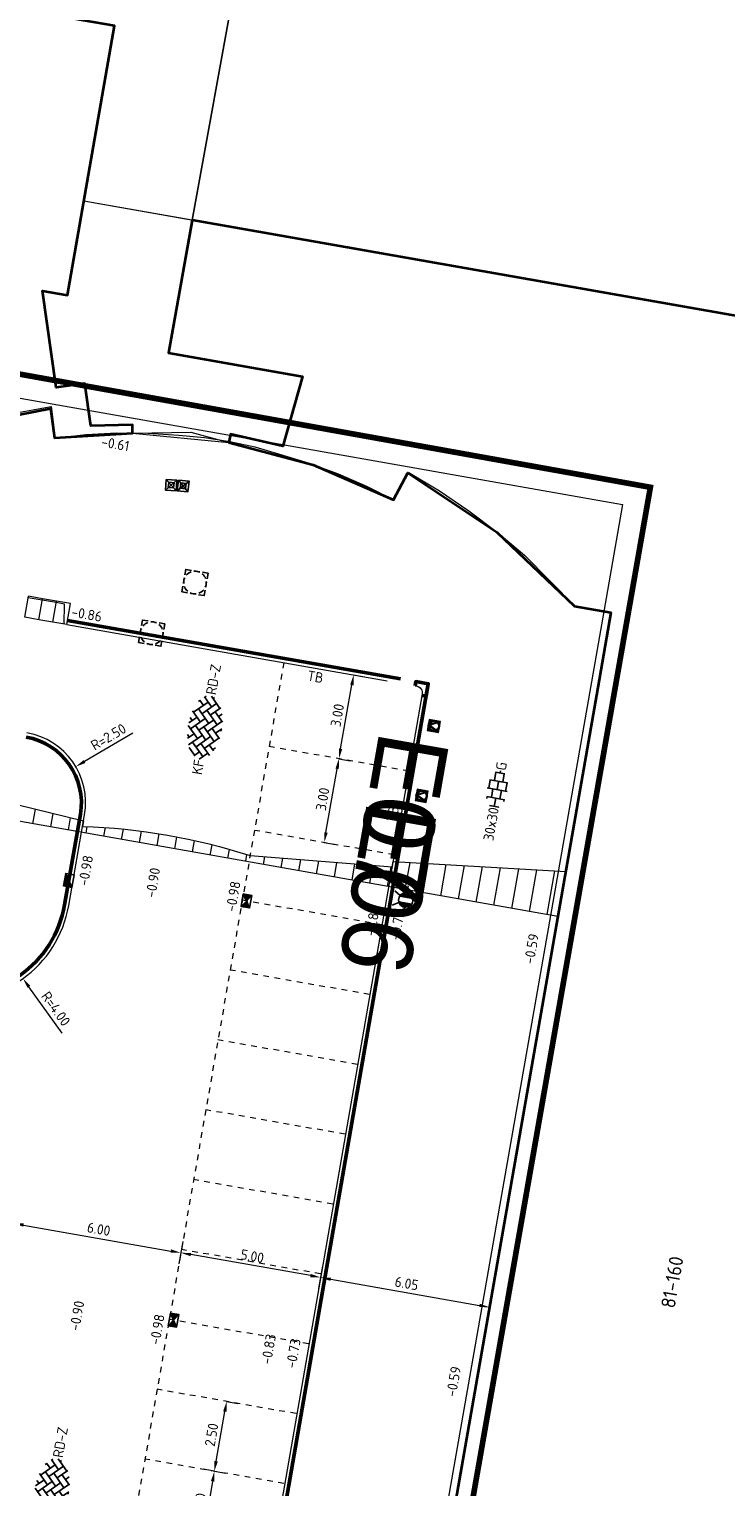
# Model space of a CAD drawing. Header units: metres. Extents: x 2514 to 227642, y 1683 to 852646.
# Tile 361 of 462: x 114046 to 114070, y 426358 to 426409. Entities that reach past the tile are written whole.
import ezdxf
from ezdxf.enums import TextEntityAlignment as Align
from ezdxf.lldxf.tags import DXFTag

# ---------------------------------------------------------------- set-up
doc = ezdxf.new("R2018")
doc.units = ezdxf.units.M
doc.linetypes.add('VW-1-1_STREEP', pattern=[2, 1, -1])
doc.linetypes.add('XX-CENTER', pattern=[8, 5, -1, 1, -1])
doc.layers.get('Defpoints').update_dxf_attribs({"color": 244, "lineweight": 35})
for name, color, linetype, lineweight in [('B-WE-KG-GRENS_PERCEEL-GV', 252, 'KG-PERCEEL', 18), ('B-WE-OG-BEBOUWING-GV', 4, 'Continuous', 35), ('B-WE-OG-BEBOUWING_HUISNUMMER-T25-200', 7, 'Continuous', 25), ('B-WE-OG-BEBOUWING_OVERBOUWING-GV', 4, 'Continuous', 18), ('B-WE-OG-TERREIN_CULTUURSCHEIDING-GV', 252, 'Continuous', 18), ('B-WE-VH-VERHARDING_OPEN-GV', 252, 'Continuous', 18), ('N-WE-IE-MEUBILAIR_WEGMEUBILAIR-S', 7, 'Continuous', 25), ('N-WE-IE-MEUBILAIR_WEGMEUBILAIR_LICHTMAST-S', 7, 'Continuous', 25), ('N-WE-IE-MEUBILAIR_WEGMEUBILAIR_VERKEERSBORD-S', 7, 'Continuous', 9), ('N-WE-KG-WERKGRENS-G', 7, 'XX-CENTER', 35), ('N-WE-RI-HWA_KOLK-S', 150, 'Continuous', 25), ('N-WE-RI-PUT-OPHOOGTEBRENGEN-S', 7, 'Continuous', 25), ('N-WE-VH-KANTOPSLUITING-T18', 1, 'Continuous', 18), ('N-WE-VH-KANTOPSLUITING_ACHTERKANTBAND-G', 1, 'Continuous', 50), ('N-WE-VH-KANTOPSLUITING_ELEMENT_INRIT-S', 2, 'Continuous', 9), ('N-WE-VH-KANTOPSLUITING_TROTTOIRBAND_130 150-G', 2, 'Continuous', 13), ('N-WE-VH-M', 7, 'Continuous', 18), ('N-WE-VH-NAP-T18', 1, 'Continuous', 18), ('N-WE-VH-VERHARDING_BETONSTRAATSTEEN-S', 1, 'Continuous', 25), ('N-WE-VH-VERHARDING_TEGEL-S', 1, 'Continuous', 25), ('N-WE-VH-VERKANTING-G', 252, 'Continuous', 5), ('N-WE-VW-MARKERING_LANGS_STREEP_11_010-G', 7, 'VW-1-1_STREEP', 13)]:
    doc.layers.add(name, color=color, linetype=linetype, lineweight=lineweight)
doc.styles.add('ISO', font='NLCS-ISO.ttf')
doc.styles.add('NLCS-ISO', font='NLCS-ISO.ttf', dxfattribs={"height": 1.8})
doc.styles.add('NLCS-ISO-M200-T18', font='NLCS-ISO.ttf', dxfattribs={"height": 0.36})
doc.styles.add('NLCS-ISO-M200-T25', font='NLCS-ISO.ttf', dxfattribs={"height": 0.5})
doc.styles.get("Standard").update_dxf_attribs({"font": 'romans'})
tags = doc.linetypes.add('KG-PERCEEL', pattern='A,5.5,-2,["P",Standard,S=1.8,R=0,X=-0.5,Y=-0.9],-2,5.5,-2,[5,NLCS.SHX,S=0.75,R=0,X=0,Y=0],-2', length=19).pattern_tags.tags
tags[6] = DXFTag(74, 10)
doc.dimstyles.new('NLCS-M200-T18-PIJL_L2_H1', dxfattribs={"dimscale": 0.2, "dimtxt": 2.5, "dimasz": 1.8, "dimexe": 2, "dimexo": 2, "dimgap": 0.7, "dimtad": 1, "dimzin": 0, "dimdsep": 46, "dimtxsty": 'NLCS-ISO-M200-T18', "dimcen": 0, "dimdle": 2, "dimclrd": 256, "dimclre": 256, "dimclrt": 1, "dimadec": 1, "dimazin": 0, "dimtfac": 1, "dimtdec": 3, "dimtofl": 0, "dimtmove": 0, "dimatfit": 3, "dimfxl": 2, "dimfxlon": 1, "dimtfillclr": 256, "dimtolj": 1, "dimtzin": 0, "dimlwd": -1, "dimlwe": -1, "dimarcsym": 0})

# ---------------------------------------------------------------- blocks, each defined once
blk = doc.blocks.new('SVH-BSS_KEIFORMAAT_KEPER-SO')
at = {"ltscale": 0.1}
for p, q in [((-2.23, 0.74), (-0.21, 2.76)), ((-2.23, 2.23), (-1.85, 2.61)), ((0.22, 2.75), (1.48, 1.48)), ((0.74, 2.23), (1.2, 2.68)), ((-5.34, 0.88), (-4.45, 0)), ((-5.2, 0.74), (-4.03, 1.91)), ((-5.2, -0.74), (-2.97, 1.48)), ((-4.81, -1.84), (-2.97, 0)), ((-4.56, 1.6), (-4.45, 1.48)), ((-3.71, 0.74), (-1.48, -1.48)), ((-3.6, 2.11), (-1.48, 0)), ((-2.48, 2.48), (-1.48, 1.48)), ((-2.23, -0.74), (0, 1.48)), ((-2.23, -2.23), (0, 0)), ((-0.74, 2.23), (1.48, 0)), ((-0.74, 0.74), (1.48, -1.48)), ((0.74, 0.74), (2.45, 2.45)), ((0.74, -0.74), (2.97, 1.48)), ((0.74, -2.23), (2.97, 0)), ((2.23, 2.23), (4.45, 0)), ((2.23, 0.74), (4.45, -1.48)), ((3.71, 0.74), (4.5, 1.53)), ((3.71, -0.74), (5.25, 0.79)), ((4.22, 1.72), (4.45, 1.48)), ((5.2, 0.74), (5.39, 0.55)), ((-5.73, -0.2), (-4.45, -1.48)), ((-3.89, -2.41), (-2.97, -1.48)), ((-3.71, -0.74), (-1.48, -2.97)), ((-3.71, -2.23), (-3.27, -2.67)), ((-1.59, -3.08), (0, -1.48)), ((-0.74, -0.74), (1.48, -2.97)), ((-0.74, -2.23), (0.21, -3.18)), ((1.36, -3.09), (2.97, -1.48)), ((2.23, -0.74), (3.84, -2.36)), ((2.23, -2.23), (2.78, -2.78)), ((3.71, -2.23), (5.57, -0.37)), ((5.2, -0.74), (5.41, -0.95)), ((-0.22, -3.19), (0, -2.97))]:
    blk.add_line(p, q, dxfattribs=at)
at = {"style": 'NLCS-ISO'}
blk.add_attdef('FORMAAT', text='', height=1.8, dxfattribs=at).set_placement((-5.83, -0.22), align=Align.MIDDLE_RIGHT)
blk.add_attdef('KLEUR', text='', height=1.8, dxfattribs=at).set_placement((5.82, -0.22), align=Align.MIDDLE_LEFT)
at = {"style": 'NLCS-ISO', "flags": 1}
blk.add_attdef('FUNCTIE', text='', height=1.8, dxfattribs=at).set_placement((0.12, -3.58), align=Align.MIDDLE_CENTER)
blk = doc.blocks.new('SVH-TEGEL_300X300_DUN_HALFST_KL-SO')
for p, q in [((-3.08, 0.75), (-3, 0.75)), ((-3, -0.83), (-3, 0.83)), ((-3, 0), (-1.5, 0)), ((-1.84, 1.5), (-1.5, 1.5)), ((-1.5, -1.6), (-1.5, 1.6)), ((-1.5, 0.75), (0, 0.75)), ((0, -1.78), (0, 1.78)), ((0, 1.5), (1.5, 1.5)), ((0, 0), (1.5, 0)), ((1.5, -1.6), (1.5, 1.6)), ((1.5, 0.75), (3, 0.75)), ((3, -0.83), (3, 0.83)), ((3, 0), (3.39, 0)), ((-3.08, -0.75), (-3, -0.75)), ((-1.84, -1.5), (-1.5, -1.5)), ((-1.5, -0.75), (0, -0.75)), ((0, -1.5), (1.5, -1.5)), ((1.5, -0.75), (3, -0.75))]:
    blk.add_line(p, q)
at = {"style": 'NLCS-ISO'}
blk.add_attdef('FORMAAT', text='', height=1.8, dxfattribs=at).set_placement((-3.18, 0), align=Align.MIDDLE_RIGHT)
blk.add_attdef('KLEUR', text='', height=1.8, dxfattribs=at).set_placement((3.49, 0), align=Align.MIDDLE_LEFT)
at = {"style": 'NLCS-ISO', "flags": 1}
blk.add_attdef('FUNCTIE', text='', height=1.8, dxfattribs=at).set_placement((0.12, -3.58), align=Align.MIDDLE_CENTER)
blk = doc.blocks.new('N-SIE-WEG_VERKEERSBORD_ROND-SO')
h = blk.add_hatch(color=256)
h.dxf.hatch_style = 1
h.paths.add_polyline_path([(-1, 0, 1), (1, 0, 1)])
h.paths.add_polyline_path([(0.8, 0, -1), (-0.8, 0, -1)], flags=16)
h = blk.add_hatch(color=256)
h.dxf.hatch_style = 1
h.paths.add_polyline_path([(-0.77, 0.86), (-0.51, 0.86, -0.134934), (0, 1), (-1, 1), (-0.8, 0.6, -0.037994), (-0.7, 0.71)])
h = blk.add_hatch(color=256)
h.dxf.hatch_style = 1
h.paths.add_polyline_path([(-0.86, 0.72), (-1, 1), (-1, 0, -0.134934), (-0.86, 0.51)])
h = blk.add_hatch(color=256)
h.dxf.hatch_style = 1
h.paths.add_polyline_path([(0, -1, -0.134934), (-0.51, -0.86), (-0.86, -0.86), (-0.86, -0.51, -0.134934), (-1, 0), (-1, -1)])
h = blk.add_hatch(color=256)
h.dxf.hatch_style = 1
h.paths.add_polyline_path([(-0.11, -0.79, 0.066661), (0.11, -0.79), (0.69, 0.39, 0.050318), (0.6, 0.52), (0, -0.69), (-0.6, 0.52, 0.050318), (-0.69, 0.39)])
h = blk.add_hatch(color=256)
h.dxf.hatch_style = 1
h.paths.add_polyline_path([(0.77, 0.86), (0.7, 0.71, -0.037994), (0.8, 0.6), (1, 1), (0, 1, -0.134934), (0.51, 0.86)])
h = blk.add_hatch(color=256)
h.dxf.hatch_style = 1
h.paths.add_polyline_path([(0.86, -0.86), (0.51, -0.86, -0.134934), (0, -1), (1, -1), (1, 0, -0.134934), (0.86, -0.51)])
h = blk.add_hatch(color=256)
h.dxf.hatch_style = 1
h.paths.add_polyline_path([(0.86, 0.51, -0.134934), (1, 0), (1, 1), (0.86, 0.72)])
for points in [[(-1, -1), (1, -1), (1, 1), (-1, 1)], [(-0.86, -0.86), (0.86, -0.86), (0.86, 0.86), (-0.86, 0.86)]]:
    blk.add_lwpolyline(points, close=True)
at = {"flags": 128}
for points in [[(-1, 1), (0, -1), (1, 1)], [(-0.77, 0.86), (0, -0.69), (0.77, 0.86)]]:
    blk.add_lwpolyline(points, close=True, dxfattribs=at)
for radius in [1, 0.796]:
    blk.add_circle((0, 0), radius)
at = {"lineweight": 30, "flags": 104}
blk.add_attdef('bordgegevens', text='', height=1.8, dxfattribs=at).set_placement((2.21, 3.21), align=Align.TOP_LEFT)
blk = doc.blocks.new('SRI-PUT_OPHOOGTEBRENGEN-SO-flat-104')
at = {"layer": 'N-WE-RI-PUT-OPHOOGTEBRENGEN-S', "lineweight": -3}
for points in [[(-0.379, 0.166), (-0.413, -0.031)], [(-0.13, 0.427), (-0.327, 0.461), (-0.362, 0.265)], [(0.165, 0.375), (-0.032, 0.41)], [(0.426, 0.126), (0.461, 0.323), (0.264, 0.358)], [(0.375, -0.169), (0.409, 0.028)], [(-0.17, -0.378), (0.027, -0.413)], [(0.126, -0.43), (0.323, -0.465), (0.357, -0.268)]]:
    blk.add_lwpolyline(points, dxfattribs=at)
at = {"layer": 'N-WE-RI-PUT-OPHOOGTEBRENGEN-S'}
blk.add_lwpolyline([(-0.268, -0.361), (-0.465, -0.326), (-0.431, -0.129)], dxfattribs=at)
at = {"layer": 'N-WE-RI-PUT-OPHOOGTEBRENGEN-S', "lineweight": -3}
for start_param, end_param in [(6.021428, 6.545027), (5.23603, 5.759628), (4.450548, 4.974147), (3.66515, 4.188748), (2.879751, 3.40335), (0.523641, 1.047239), (1.309039, 1.832638), (2.094353, 2.617952)]:
    blk.add_ellipse((-0.002, -0.002), major_axis=(-0.394, 0.069), ratio=0.999848, start_param=start_param, end_param=end_param, dxfattribs=at)
blk = doc.blocks.new('SRI-PUT_OPHOOGTEBRENGEN-SO-flat-105')
at = {"layer": 'N-WE-RI-PUT-OPHOOGTEBRENGEN-S', "lineweight": -3}
for points in [[(-0.379, 0.166), (-0.413, -0.031)], [(-0.13, 0.427), (-0.327, 0.461), (-0.362, 0.265)], [(0.165, 0.375), (-0.032, 0.41)], [(0.426, 0.126), (0.461, 0.323), (0.264, 0.358)], [(0.375, -0.169), (0.409, 0.028)], [(-0.17, -0.378), (0.027, -0.413)], [(0.126, -0.43), (0.323, -0.465), (0.357, -0.268)]]:
    blk.add_lwpolyline(points, dxfattribs=at)
at = {"layer": 'N-WE-RI-PUT-OPHOOGTEBRENGEN-S'}
blk.add_lwpolyline([(-0.268, -0.361), (-0.465, -0.326), (-0.431, -0.129)], dxfattribs=at)
at = {"layer": 'N-WE-RI-PUT-OPHOOGTEBRENGEN-S', "lineweight": -3}
for start_param, end_param in [(6.021428, 6.545027), (5.23603, 5.759628), (4.450548, 4.974147), (3.66515, 4.188748), (2.879751, 3.40335), (0.523641, 1.047239), (1.309039, 1.832638), (2.094353, 2.617952)]:
    blk.add_ellipse((-0.002, -0.002), major_axis=(-0.394, 0.069), ratio=0.999848, start_param=start_param, end_param=end_param, dxfattribs=at)
blk = doc.blocks.new('*D444')
at = {"layer": 'Defpoints', "color": 0, "transparency": 16777216}
for p in [(114051.384, 426366.642), (114045.22, 426366.201), (114051.233, 426365.785)]:
    blk.add_point(p, dxfattribs=at)
at = {"layer": 'N-WE-VH-M', "transparency": 16777216}
for p, q in [((114045.289, 426366.595), (114045.399, 426367.218)), ((114045.684, 426366.762), (114050.878, 426365.847)), ((114051.302, 426366.179), (114051.164, 426365.391))]:
    blk.add_line(p, q, dxfattribs=at)
for points in [[(114045.695, 426366.821), (114045.674, 426366.703), (114045.33, 426366.824)], [(114050.889, 426365.906), (114050.868, 426365.788), (114051.233, 426365.785)]]:
    blk.add_solid(points, dxfattribs=at)
at = {"layer": 'N-WE-VH-M', "color": 1, "transparency": 16777216, "insert": (114048.337, 426366.62), "char_height": 0.36, "attachment_point": 5, "rotation": 350.0136, "style": 'NLCS-ISO-M200-T18'}
blk.add_mtext('\\A1;6.00', dxfattribs=at)
blk = doc.blocks.new('*D445')
at = {"layer": 'Defpoints', "color": 0, "transparency": 16777216}
for p in [(114051.384, 426366.642), (114051.233, 426365.785), (114056.313, 426365.775)]:
    blk.add_point(p, dxfattribs=at)
at = {"layer": 'N-WE-VH-M', "transparency": 16777216}
for p, q in [((114051.302, 426366.179), (114051.164, 426365.391)), ((114055.807, 426364.979), (114051.587, 426365.722)), ((114056.231, 426365.311), (114056.092, 426364.523))]:
    blk.add_line(p, q, dxfattribs=at)
for points in [[(114051.598, 426365.781), (114051.577, 426365.663), (114051.233, 426365.785)], [(114055.817, 426365.038), (114055.796, 426364.92), (114056.161, 426364.917)]]:
    blk.add_solid(points, dxfattribs=at)
at = {"layer": 'N-WE-VH-M', "color": 1, "transparency": 16777216, "insert": (114053.753, 426365.666), "char_height": 0.36, "attachment_point": 5, "rotation": 350.0136, "style": 'NLCS-ISO-M200-T18'}
blk.add_mtext('\\A1;5.00', dxfattribs=at)
blk = doc.blocks.new('*D446')
at = {"layer": 'Defpoints', "color": 0, "transparency": 16777216}
for p in [(114056.313, 426365.775), (114062.271, 426364.734), (114062.118, 426363.866)]:
    blk.add_point(p, dxfattribs=at)
at = {"layer": 'N-WE-VH-M', "transparency": 16777216}
for p, q in [((114056.231, 426365.309), (114056.092, 426364.521)), ((114056.516, 426364.853), (114061.764, 426363.929)), ((114062.188, 426364.26), (114062.049, 426363.472))]:
    blk.add_line(p, q, dxfattribs=at)
for points in [[(114056.526, 426364.912), (114056.505, 426364.794), (114056.161, 426364.915)], [(114061.774, 426363.988), (114061.753, 426363.87), (114062.118, 426363.866)]]:
    blk.add_solid(points, dxfattribs=at)
at = {"layer": 'N-WE-VH-M', "color": 1, "transparency": 16777216, "insert": (114059.195, 426364.706), "char_height": 0.36, "attachment_point": 5, "rotation": 350.0136, "style": 'NLCS-ISO-M200-T18'}
blk.add_mtext('\\A1;6.05', dxfattribs=at)
blk = doc.blocks.new('N-SRI-KOLK_STRAAT_450X300-SO')
h = blk.add_hatch(color=256)
h.dxf.hatch_style = 1
h.paths.add_polyline_path([(0, 0.75), (-1.125, 1.5), (-1.125, 0)])
h.paths.add_polyline_path([(1.125, 1.5), (0, 0.75), (1.125, 0)])
for p, q in [((-1.125, 0), (1.125, 1.5)), ((1.125, 0), (-1.125, 1.5))]:
    blk.add_line(p, q)
at = {"flags": 128}
blk.add_lwpolyline([(-1.125, 0), (1.125, 0), (1.125, 1.5), (-1.125, 1.5)], close=True, dxfattribs=at)
blk = doc.blocks.new('N-SRI-KOLK_TROTTOIR-SO')
blk.add_hatch(color=256).paths.add_polyline_path([(1.125, 1.5), (-1.125, 1.5), (-1.125, 0)])
blk.add_line((-1.125, 0), (1.125, 1.5))
at = {"flags": 128}
blk.add_lwpolyline([(-1.125, 0), (1.125, 0), (1.125, 1.5), (-1.125, 1.5)], close=True, dxfattribs=at)
blk = doc.blocks.new('SIE-WEG_PAAL_KUNSTSTOF')
for p, q in [((-0.188, 0.188), (0.188, -0.188)), ((0.188, 0.188), (-0.188, -0.188))]:
    blk.add_line(p, q)
at = {"flags": 128}
for points in [[(-0.188, -0.188), (0.188, -0.188), (0.188, 0.188), (-0.188, 0.188)], [(-0.094, 0.094), (0.094, 0.094), (0.094, -0.094), (-0.094, -0.094)]]:
    blk.add_lwpolyline(points, close=True, dxfattribs=at)
blk = doc.blocks.new('N-SVH-INRITELEMENT_130 150_180X750X500_RECHTS')
for p, q in [((0, 0), (0, 0.75)), ((0.5, 0.75), (0, 0.75)), ((0.3, 0.7), (0, 0.7)), ((0.405, 0), (0.3, 0.7)), ((0.5, 0), (0.5, 0.75)), ((0.5, 0), (0, 0))]:
    blk.add_line(p, q)
blk = doc.blocks.new('N-SVH-INRITELEMENT_130 150_180X750X500_MIDDEN')
for p, q in [((0, 0), (0, 0.75)), ((0.5, 0.75), (0, 0.75)), ((0.5, 0.7), (0, 0.7)), ((0.5, 0), (0.5, 0.75)), ((0.5, 0), (0, 0))]:
    blk.add_line(p, q)
blk = doc.blocks.new('hoekblok inw. 25')
at = {"layer": 'N-WE-VH-KANTOPSLUITING_ACHTERKANTBAND-G', "ltscale": 0.2, "flags": 128}
blk.add_lwpolyline([(-0.45, 0.15), (-0.45, 0), (0, 0), (0, 0.45), (-0.15, 0.45)], dxfattribs=at)
at = {"layer": 'N-WE-VH-KANTOPSLUITING_TROTTOIRBAND_130 150-G', "ltscale": 0.2, "flags": 128}
blk.add_lwpolyline([(-0.15, 0.45), (-0.15, 0.4, -0.414214), (-0.4, 0.15), (-0.45, 0.15)], format="xyb", dxfattribs=at)
blk = doc.blocks.new('*D529')
at = {"layer": 'Defpoints', "color": 0, "ltscale": 0.2, "transparency": 16777216}
for p in [(114043.338, 426378.71), (114045.665, 426375.456)]:
    blk.add_point(p, dxfattribs=at)
at = {"layer": 'N-WE-VH-M', "ltscale": 0.2, "transparency": 16777216}
blk.add_line((114047.043, 426373.53), (114045.874, 426375.164), dxfattribs=at)
blk.add_solid([(114045.923, 426375.198), (114045.826, 426375.129), (114045.665, 426375.456)], dxfattribs=at)
at = {"layer": 'N-WE-VH-M', "color": 1, "ltscale": 0.2, "transparency": 16777216, "insert": (114046.824, 426374.387), "char_height": 0.36, "attachment_point": 5, "rotation": 305.576, "style": 'NLCS-ISO-M200-T18'}
blk.add_mtext('\\A1;R=4.00', dxfattribs=at)
blk = doc.blocks.new('*D530')
at = {"layer": 'Defpoints', "color": 0, "ltscale": 0.2, "transparency": 16777216}
for p in [(114047.526, 426382.922), (114045.373, 426381.652)]:
    blk.add_point(p, dxfattribs=at)
at = {"layer": 'N-WE-VH-M', "ltscale": 0.2, "transparency": 16777216}
blk.add_line((114049.535, 426384.107), (114047.837, 426383.105), dxfattribs=at)
blk.add_solid([(114047.806, 426383.157), (114047.867, 426383.053), (114047.526, 426382.922)], dxfattribs=at)
at = {"layer": 'N-WE-VH-M', "color": 1, "ltscale": 0.2, "transparency": 16777216, "insert": (114048.678, 426383.973), "char_height": 0.36, "attachment_point": 5, "rotation": 30.5244, "style": 'NLCS-ISO-M200-T18'}
blk.add_mtext('\\A1;R=2.50', dxfattribs=at)
blk = doc.blocks.new('*D568')
at = {"layer": 'Defpoints', "color": 0, "ltscale": 0.2, "transparency": 16777216}
for p in [(114057.324, 426386.156), (114057.324, 426386.156), (114056.806, 426383.201)]:
    blk.add_point(p, dxfattribs=at)
at = {"layer": 'N-WE-VH-M', "ltscale": 0.2, "transparency": 16777216}
for p, q in [((114057.324, 426386.156), (114057.718, 426386.087)), ((114056.868, 426383.556), (114057.262, 426385.802)), ((114056.806, 426383.201), (114057.2, 426383.132))]:
    blk.add_line(p, q, dxfattribs=at)
for points in [[(114057.203, 426385.812), (114057.321, 426385.791), (114057.324, 426386.156)], [(114056.809, 426383.566), (114056.927, 426383.546), (114056.806, 426383.201)]]:
    blk.add_solid(points, dxfattribs=at)
at = {"layer": 'N-WE-VH-M', "ltscale": 0.2, "transparency": 16777216, "insert": (114056.75, 426384.734), "char_height": 0.36, "attachment_point": 5, "rotation": 80.0559, "style": 'NLCS-ISO-M200-T18'}
blk.add_mtext('\\A1;3.00', dxfattribs=at)
blk = doc.blocks.new('*D310')
at = {"layer": 'Defpoints', "color": 0, "ltscale": 0.2, "transparency": 16777216}
for p in [(114052.846, 426360.545), (114052.846, 426360.545), (114052.414, 426358.082)]:
    blk.add_point(p, dxfattribs=at)
at = {"layer": 'N-WE-VH-M', "ltscale": 0.2, "transparency": 16777216}
for p, q in [((114052.846, 426360.545), (114053.24, 426360.476)), ((114052.476, 426358.437), (114052.783, 426360.19)), ((114052.414, 426358.082), (114052.808, 426358.013))]:
    blk.add_line(p, q, dxfattribs=at)
for points in [[(114052.724, 426360.201), (114052.843, 426360.18), (114052.846, 426360.545)], [(114052.417, 426358.447), (114052.535, 426358.427), (114052.414, 426358.082)]]:
    blk.add_solid(points, dxfattribs=at)
at = {"layer": 'N-WE-VH-M', "ltscale": 0.2, "transparency": 16777216, "insert": (114052.315, 426359.369), "char_height": 0.36, "attachment_point": 5, "rotation": 80.0559, "style": 'NLCS-ISO-M200-T18'}
blk.add_mtext('\\A1;2.50', dxfattribs=at)
blk = doc.blocks.new('*D311')
at = {"layer": 'Defpoints', "color": 0, "ltscale": 0.2, "transparency": 16777216}
for p in [(114052.415, 426358.082), (114051.982, 426355.62), (114051.983, 426355.62)]:
    blk.add_point(p, dxfattribs=at)
at = {"layer": 'N-WE-VH-M', "ltscale": 0.2, "transparency": 16777216}
for p, q in [((114052.414, 426358.082), (114052.02, 426358.152)), ((114052.352, 426357.728), (114052.044, 426355.975)), ((114051.982, 426355.62), (114051.588, 426355.689))]:
    blk.add_line(p, q, dxfattribs=at)
for points in [[(114052.293, 426357.738), (114052.411, 426357.718), (114052.414, 426358.082)], [(114051.985, 426355.985), (114052.103, 426355.964), (114051.982, 426355.62)]]:
    blk.add_solid(points, dxfattribs=at)
at = {"layer": 'N-WE-VH-M', "ltscale": 0.2, "transparency": 16777216, "insert": (114051.883, 426356.907), "char_height": 0.36, "attachment_point": 5, "rotation": 80.0559, "style": 'NLCS-ISO-M200-T18'}
blk.add_mtext('\\A1;2.50', dxfattribs=at)
blk = doc.blocks.new('*D667')
at = {"layer": 'Defpoints', "color": 0, "ltscale": 0.2, "transparency": 16777216}
for p in [(114056.806, 426383.201), (114056.806, 426383.201), (114056.288, 426380.246)]:
    blk.add_point(p, dxfattribs=at)
at = {"layer": 'N-WE-VH-M', "ltscale": 0.2, "transparency": 16777216}
for p, q in [((114056.806, 426383.201), (114057.2, 426383.132)), ((114056.35, 426380.601), (114056.744, 426382.847)), ((114056.288, 426380.246), (114056.682, 426380.177))]:
    blk.add_line(p, q, dxfattribs=at)
for points in [[(114056.685, 426382.857), (114056.803, 426382.836), (114056.806, 426383.201)], [(114056.291, 426380.611), (114056.409, 426380.591), (114056.288, 426380.246)]]:
    blk.add_solid(points, dxfattribs=at)
at = {"layer": 'N-WE-VH-M', "ltscale": 0.2, "transparency": 16777216, "insert": (114056.232, 426381.779), "char_height": 0.36, "attachment_point": 5, "rotation": 80.0559, "style": 'NLCS-ISO-M200-T18'}
blk.add_mtext('\\A1;3.00', dxfattribs=at)
blk = doc.blocks.new('N-SIE-WEG_LICHTMAST-SO')
h = blk.add_hatch(color=256)
h.paths.add_polyline_path([(1.16, 0.5, 0.658505), (-1.16, 0.5)])
h.paths.add_polyline_path([(-1.16, -0.5, 0.658505), (1.16, -0.5)])
at = {"flags": 128}
for points in [[(-2.19, 1.27), (-1.1, 0.63)], [(-1.16, 0.5), (1.16, 0.5)], [(0, 1.27), (0, 2.53)], [(1.1, 0.63), (2.19, 1.27)], [(-2.19, -1.27), (-1.1, -0.63)], [(-1.16, -0.5), (1.16, -0.5)], [(0, -1.27), (0, -2.53)], [(2.19, -1.27), (1.1, -0.63)]]:
    blk.add_lwpolyline(points, dxfattribs=at)
at = {"ltscale": 0.5}
blk.add_circle((0, 0), 1.27, dxfattribs=at)
at = {"style": 'NLCS-ISO'}
blk.add_attdef('TYPE', text='', height=1.8, dxfattribs=at).set_placement((0, 2.53), align=Align.BOTTOM_CENTER)

msp = doc.modelspace()

# ---------------------------------------------------------------- hatches: boundary and pattern name
at = {"layer": 'N-WE-VH-VERKANTING-G', "ltscale": 0.2}
h = msp.add_hatch(dxfattribs=at)
h.set_pattern_fill('ANSI31', color=256, scale=0.2, angle=45)
h.set_pattern_definition([(79.9775, (114044.7653, 426381.133), (-0.62531, 0.110512), [])])
edge = h.paths.add_edge_path()
edge.add_line((114044.765, 426381.133), (114044.87, 426381.728))
edge.add_line((114044.87, 426381.728), (114047.799, 426381.011))
edge.add_line((114047.799, 426381.011), (114047.765, 426380.818))
edge.add_arc((114046.994, 426358.924), 21.908, 72.2438, 87.9826, ccw=False)
edge.add_line((114053.675, 426379.788), (114058.682, 426379.387))
edge.add_line((114058.682, 426379.387), (114058.716, 426379.581))
edge.add_line((114058.716, 426379.581), (114064.806, 426379.228))
edge.add_line((114064.806, 426379.228), (114064.529, 426377.64))
edge.add_line((114064.529, 426377.64), (114044.765, 426381.133))

# ---------------------------------------------------------------- linework, layer by layer
at = {"layer": 'B-WE-KG-GRENS_PERCEEL-GV', "ltscale": 0.2}
for points in [[(114076.936, 426397.734), (114067.377, 426399.39), (114063.629, 426400.064), (114047.814, 426402.861), (114048.897, 426409.034), (114044.95, 426409.726), (114044.835, 426409.069), (113976.291, 426421.086), (113976.379, 426421.591), (113975.877, 426421.679), (113973.517, 426408.214), (113973.943, 426408.139), (113973.988, 426408.395), (114039.162, 426396.983), (114039.121, 426396.747), (114039.502, 426396.68), (114039.554, 426396.976), (114066.807, 426392.166), (114066.145, 426388.392), (114055.369, 426326.967)], [(114045.423, 426395.401), (114046.657, 426395.625), (114046.801, 426394.505), (114047.886, 426394.628), (114048.976, 426394.686), (114050.068, 426394.679), (114051.157, 426394.608), (114052.062, 426394.529), (114052.959, 426394.39), (114053.845, 426394.192), (114054.716, 426393.935), (114055.76, 426393.619), (114056.784, 426393.242), (114057.785, 426392.806), (114058.758, 426392.313), (114059.275, 426393.288), (114060.35, 426392.643), (114061.39, 426391.942), (114062.39, 426391.187), (114063.349, 426390.379), (114065.141, 426388.57), (114066.145, 426388.392)]]:
    msp.add_lwpolyline(points, dxfattribs=at)
at = {"layer": 'B-WE-OG-BEBOUWING-GV'}
for points in [[(113974.037, 426408.678), (114039.209, 426397.252), (114039.121, 426396.747), (114039.456, 426396.688), (114040.582, 426394.234), (114039.931, 426393.979), (114040.04, 426393.698), (114043.262, 426394.89), (114046.635, 426395.546), (114046.774, 426394.511), (114049.522, 426394.674), (114049.525, 426394.974), (114048.056, 426394.935), (114047.845, 426396.43), (114046.835, 426396.287), (114046.355, 426399.694), (114047.232, 426399.54), (114048.897, 426409.034), (114045.615, 426409.609), (114044.95, 426409.726), (114044.835, 426409.069), (113976.291, 426421.086)], [(114076.936, 426397.734), (114051.626, 426402.187), (114050.8, 426397.517), (114055.517, 426396.683), (114054.823, 426394.216), (114052.983, 426394.643), (114052.921, 426394.349), (114055.902, 426393.563), (114058.727, 426392.328), (114059.237, 426393.285), (114062.375, 426391.185), (114065.11, 426388.582), (114066.391, 426388.358), (114065.942, 426385.719), (114056.501, 426331.751), (114056.289, 426330.531), (114056.267, 426330.414), (114055.655, 426326.916), (114055.152, 426327.005), (114055.086, 426326.631), (114068.348, 426324.28), (114068.405, 426324.663), (114067.911, 426324.737), (114079.183, 426389.814)]]:
    msp.add_lwpolyline(points, dxfattribs=at)
at = {"layer": 'B-WE-OG-BEBOUWING_OVERBOUWING-GV'}
msp.add_lwpolyline([(114051.626, 426402.187), (114047.814, 426402.858), (114047.232, 426399.54), (114046.355, 426399.694), (114046.835, 426396.287), (114047.845, 426396.43), (114048.056, 426394.935), (114049.525, 426394.974), (114049.522, 426394.674), (114051.582, 426394.716), (114052.921, 426394.349), (114052.983, 426394.643), (114054.823, 426394.216), (114055.517, 426396.683), (114050.8, 426397.517)], close=True, dxfattribs=at)
at = {"layer": 'B-WE-OG-TERREIN_CULTUURSCHEIDING-GV'}
msp.add_lwpolyline([(114073.114, 426421.429), (114064.012, 426414.574), (114058.714, 426412.535), (114054.132, 426411.202), (114053.198, 426410.806), (114051.626, 426402.187), (114076.936, 426397.734)], dxfattribs=at)
at = {"layer": 'B-WE-VH-VERHARDING_OPEN-GV'}
msp.add_lwpolyline([(114053.384, 426411.858), (114046.202, 426413.043), (114045.615, 426409.609), (114048.897, 426409.034), (114047.232, 426399.54), (114046.355, 426399.694), (114046.835, 426396.287), (114047.845, 426396.43), (114048.056, 426394.935), (114049.525, 426394.974), (114049.522, 426394.674), (114052.921, 426394.349), (114052.983, 426394.643), (114054.823, 426394.216), (114055.517, 426396.683), (114050.8, 426397.517), (114051.626, 426402.187), (114053.198, 426410.806)], close=True, dxfattribs=at)
at = {"layer": 'N-WE-KG-WERKGRENS-G', "ltscale": 0.5, "const_width": 0.2, "flags": 128}
msp.add_lwpolyline([(113539.652, 426425.541), (113533.034, 426426.579), (113512.978, 426310.885), (113509.106, 426305.095), (113507.039, 426292.73), (113504.728, 426279.396), (113497.949, 426267.392), (113491.721, 426263.905), (113496.136, 426256.365), (113502.435, 426260.053, -0.182232), (113509.838, 426261.318, -0.126544), (113516.642, 426258.09), (113523.828, 426262.829), (113521.668, 426266.104), (113525.98, 426265.334), (113539.291, 426339.571), (113541.863, 426353.106), (113543.716, 426365.72), (113550.178, 426401.905), (113551.547, 426409.78), (113574.553, 426405.734), (113573.157, 426397.506), (113607.198, 426391.573), (113606.914, 426389.946), (113619.162, 426387.845), (113613.609, 426356.275), (113601.182, 426358.276), (113600.845, 426356.182), (113597.954, 426356.648), (113593.562, 426350.547), (113574.97, 426354.003), (113574.327, 426350.546), (113615.634, 426343.691), (113593.57, 426263.699, 0.356973), (113596.583, 426256.89), (113595.271, 426248.698), (113599.487, 426248.023), (113601.054, 426254.868), (113602.72, 426255.869), (113636.901, 426249.843), (113711.239, 426237.251), (113711.078, 426236.35), (113716.526, 426235.533), (113716.685, 426236.595), (113718.512, 426236.321), (113734.103, 426277.353), (113735.865, 426278.617), (113776.182, 426271.575), (113774.564, 426262.996), (113804.256, 426258), (113798.274, 426223.759), (113796.469, 426212.743), (113816.717, 426209.189), (113821.532, 426236.979), (113822.449, 426236.82), (113823.388, 426242.034), (113822.132, 426242.26), (113830.108, 426272.94), (113832.685, 426287.571), (113850.983, 426284.543), (113878.799, 426279.99), (113865.198, 426203.132), (113884.246, 426200.097), (113884.458, 426196.374), (113883.446, 426190.397), (113921.214, 426183.978), (113921.482, 426185.328), (113923.778, 426184.872), (113926.223, 426198.093), (113928.449, 426210.745), (113964.907, 426204.42), (113960.406, 426178.602), (113963.561, 426178.134), (113967.734, 426203.401), (113997.515, 426198.193), (113998.702, 426198.006), (113998.957, 426199.616), (114022.375, 426195.633), (114018.261, 426170.621), (114024.177, 426169.647), (114029.085, 426200.395), (114026.448, 426200.718), (114031.499, 426230.088), (114054.44, 426226.248), (114057.477, 426225.696), (114056.841, 426222.197), (114059.961, 426221.626), (114065.65, 426244.354), (114035.59, 426249.218), (114041.184, 426283.399), (114056.073, 426280.709), (114056.721, 426283.698), (114042.185, 426286.164), (114046.915, 426313.16), (114065.34, 426310.078), (114066.402, 426316.804), (114058.916, 426317.879), (114056.3, 426327.344), (114067.79, 426392.772), (114039.145, 426397.909), (113967.805, 426410.127), (113958.58, 426362.909), (114027.859, 426351.392), (114036.556, 426349.826), (114034.317, 426336.794), (114032.043, 426337.194), (114031.497, 426333.947), (114035.343, 426333.283), (114031.409, 426310.162), (113989.982, 426317.452), (113994.21, 426340.55), (114008.87, 426338.023), (114009.525, 426341.433), (113875.208, 426365.513)], format="xyb", dxfattribs=at)
at = {"layer": 'N-WE-VH-KANTOPSLUITING_ACHTERKANTBAND-G', "ltscale": 0.2}
for p, q in [((114058.974, 426386.02), (114047.235, 426388.078)), ((114052.096, 426340.676), (114059.959, 426385.847)), ((114047.131, 426378.049), (114047.688, 426381.249))]:
    msp.add_line(p, q, dxfattribs=at)
for centre, radius, start, end in [((114045.373, 426381.652), 2.35, 350.1219, 80.0559), ((114043.338, 426378.71), 3.85, 260.0559, 350.1219)]:
    msp.add_arc(centre, radius, start, end, dxfattribs=at)
at = {"layer": 'N-WE-VH-KANTOPSLUITING_TROTTOIRBAND_130 150-G', "ltscale": 0.2}
msp.add_line((114047.279, 426378.023), (114047.836, 426381.224), dxfattribs=at)
for points in [[(114047.21, 426387.93), (114058.505, 426385.95)], [(114059.744, 426385.49), (114051.948, 426340.702)]]:
    msp.add_lwpolyline(points, dxfattribs=at)
for centre, radius, start, end in [((114045.373, 426381.652), 2.5, 350.1219, 80.0559), ((114043.338, 426378.71), 4, 260.0559, 350.1219)]:
    msp.add_arc(centre, radius, start, end, dxfattribs=at)
at = {"layer": 'N-WE-VH-VERKANTING-G', "ltscale": 0.2, "flags": 128}
msp.add_lwpolyline([(114044.765, 426381.133), (114044.87, 426381.728), (114047.799, 426381.011), (114047.765, 426380.818, -0.068781), (114053.675, 426379.788), (114058.682, 426379.387), (114058.716, 426379.581), (114064.806, 426379.228), (114064.529, 426377.64)], format="xyb", close=True, dxfattribs=at)
at = {"layer": 'N-WE-VW-MARKERING_LANGS_STREEP_11_010-G', "ltscale": 0.2}
for p, q in [((114054.86, 426386.588), (114046.962, 426341.272)), ((114059.267, 426382.77), (114054.345, 426383.633)), ((114058.75, 426379.815), (114053.83, 426380.677)), ((114058.318, 426377.352), (114053.4, 426378.215)), ((114057.886, 426374.89), (114052.971, 426375.752)), ((114057.454, 426372.428), (114052.542, 426373.289)), ((114057.023, 426369.965), (114052.113, 426370.826)), ((114056.591, 426367.503), (114051.683, 426368.363)), ((114056.159, 426365.04), (114051.254, 426365.9)), ((114055.728, 426362.578), (114050.825, 426363.437)), ((114055.296, 426360.115), (114050.396, 426360.974)), ((114054.864, 426357.653), (114049.966, 426358.512))]:
    msp.add_line(p, q, dxfattribs=at)

# ---------------------------------------------------------------- block references
at = {"ltscale": 0.2, "rotation": 80.16507560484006}
msp.add_blockref('hoekblok inw. 25', (114059.959, 426385.847), dxfattribs=at)
at = {"layer": 'N-WE-IE-MEUBILAIR_WEGMEUBILAIR-S'}
for p, rotation in [((114050.891, 426392.848), 265.4587984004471), ((114051.314, 426392.82), 264.0541501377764)]:
    msp.add_blockref('SIE-WEG_PAAL_KUNSTSTOF', p, dxfattribs=dict(at, rotation=rotation))
at = {"layer": 'N-WE-IE-MEUBILAIR_WEGMEUBILAIR_LICHTMAST-S', "xscale": 0.2, "yscale": 0.2, "zscale": 0.2, "rotation": 350.1566500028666}
msp.add_blockref('N-SIE-WEG_LICHTMAST-SO', (114059.163, 426378.219), dxfattribs=at)
at = {"layer": 'N-WE-IE-MEUBILAIR_WEGMEUBILAIR_VERKEERSBORD-S', "ltscale": 0.2}
ref = msp.add_blockref('N-SIE-WEG_VERKEERSBORD_ROND-SO', (114060.155, 426384.357), dxfattribs=dict(at, xscale=0.2, yscale=0.2, zscale=0.2, rotation=260.0500476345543))
lines = msp.add_mtext('E07', dxfattribs={"layer": '0', "insert": (114060.711, 426383.811), "char_height": 2.5, "attachment_point": 1, "rotation": 260.05})
ref.add_attrib('bordgegevens', '', (114060.711, 426383.811), dxfattribs={"flags": 24}).embed_mtext(lines)
ref = msp.add_blockref('N-SIE-WEG_VERKEERSBORD_ROND-SO', (114059.723, 426381.895), dxfattribs=dict(at, xscale=0.2, yscale=0.2, zscale=0.2, rotation=260.0500476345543))
lines = msp.add_mtext('E06', dxfattribs={"layer": '0', "insert": (114060.28, 426381.349), "char_height": 2.5, "attachment_point": 1, "rotation": 260.05})
ref.add_attrib('bordgegevens', '', (114060.28, 426381.349), dxfattribs={"flags": 24}).embed_mtext(lines)
at = {"layer": 'N-WE-RI-HWA_KOLK-S', "ltscale": 0.2, "xscale": 0.2, "yscale": 0.2, "zscale": 0.2}
for name, p, rotation in [('N-SRI-KOLK_TROTTOIR-SO', (114047.429, 426378.886), 80.12194027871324), ('N-SRI-KOLK_STRAAT_450X300-SO', (114053.396, 426378.215), 260.2190256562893), ('N-SRI-KOLK_STRAAT_450X300-SO', (114050.827, 426363.437), 260.1132052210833)]:
    msp.add_blockref(name, p, dxfattribs=dict(at, rotation=rotation))
at = {"layer": 'N-WE-RI-PUT-OPHOOGTEBRENGEN-S', "ltscale": 0.2}
for name, p in [('SRI-PUT_OPHOOGTEBRENGEN-SO-flat-104', (114051.733, 426389.416)), ('SRI-PUT_OPHOOGTEBRENGEN-SO-flat-105', (114050.205, 426387.631))]:
    msp.add_blockref(name, p, dxfattribs=at)
at = {"layer": 'N-WE-VH-KANTOPSLUITING_ELEMENT_INRIT-S', "ltscale": 0.2, "rotation": 350.0559272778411}
for name, p in [('N-SVH-INRITELEMENT_130 150_180X750X500_MIDDEN', (114045.732, 426388.189)), ('N-SVH-INRITELEMENT_130 150_180X750X500_MIDDEN', (114046.225, 426388.103)), ('N-SVH-INRITELEMENT_130 150_180X750X500_RECHTS', (114046.717, 426388.017))]:
    msp.add_blockref(name, p, dxfattribs=at)
at = {"layer": 'N-WE-VH-VERHARDING_BETONSTRAATSTEEN-S', "xscale": 0.1999999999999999, "yscale": 0.1999999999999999, "zscale": 0.1999999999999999, "rotation": 80.0135621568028}
for p in [(114052.043, 426384.325), (114046.644, 426357.432)]:
    msp.add_blockref('SVH-BSS_KEIFORMAAT_KEPER-SO', p, dxfattribs=at).add_auto_attribs({'FORMAAT': 'KF', 'KLEUR': 'RD-Z'})
at = {"layer": 'N-WE-VH-VERHARDING_TEGEL-S', "xscale": 0.2, "yscale": 0.2, "zscale": 0.2, "rotation": 80.01356216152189}
msp.add_blockref('SVH-TEGEL_300X300_DUN_HALFST_KL-SO', (114062.388, 426382.11), dxfattribs=at).add_auto_attribs({'FORMAAT': '30x30', 'KLEUR': 'G'})

# ---------------------------------------------------------------- texts
at = {"layer": 'B-WE-OG-BEBOUWING_HUISNUMMER-T25-200', "style": 'NLCS-ISO-M200-T25'}
msp.add_text('81-160', height=0.5, rotation=80, dxfattribs=at).set_placement((114068.559, 426364.75), align=Align.MIDDLE)
at = {"layer": 'N-WE-VH-KANTOPSLUITING-T18', "style": 'NLCS-ISO-M200-T18'}
for rotation, p in [(350.05, (114055.67, 426385.962)), (80.1086, (114058.834, 426380.952))]:
    msp.add_text('TB', height=0.36, rotation=rotation, dxfattribs=at).set_placement(p)
at = {"layer": 'N-WE-VH-NAP-T18', "style": 'ISO'}
for s, rotation, p in [('-0.61', 350.05, (114048.405, 426394.209)), ('-0.86', 350.05, (114047.353, 426388.212)), ('-0.98', 80.1086, (114047.96, 426378.696)), ('-0.90', 80.1086, (114050.329, 426378.281)), ('-0.98', 80.1086, (114053.158, 426377.784)), ('-0.83', 80.1086, (114058.073, 426376.922)), ('-0.73', 80.1086, (114058.946, 426376.784)), ('-0.59', 80.1086, (114063.678, 426375.943)), ('-0.90', 80.1086, (114047.651, 426363.015)), ('-0.98', 80.1086, (114050.48, 426362.518)), ('-0.83', 80.1086, (114054.41, 426361.83)), ('-0.73', 80.1086, (114055.283, 426361.691)), ('-0.59', 80.1086, (114060.932, 426360.689))]:
    msp.add_text(s, height=0.36, rotation=rotation, dxfattribs=at).set_placement(p)

# ---------------------------------------------------------------- dimensions: what is measured, and where the dimension line sits
at = {"layer": 'N-WE-VH-M', "ltscale": 0.2}
for p1, p2, distance, picture, middle in [((114056.806, 426383.201), (114057.324, 426386.156), 0, '*D568', (114056.75, 426384.734)), ((114056.288, 426380.246), (114056.806, 426383.201), 0, '*D667', (114056.232, 426381.779)), ((114052.414, 426358.082), (114052.846, 426360.545), 0, '*D310', (114052.315, 426359.369)), ((114052.415, 426358.082), (114051.983, 426355.62), -0.001, '*D311', (114051.883, 426356.907))]:
    dim = msp.add_aligned_dim(p1=p1, p2=p2, distance=distance, dimstyle='NLCS-M200-T18-PIJL_L2_H1', override={"dimclrt": 256}, dxfattribs=at)
    dim.commit()
    dim.dimension.update_dxf_attribs({"geometry": picture, "text_midpoint": middle})
for center, mpoint, picture, middle in [((114045.373, 426381.652), (114047.526, 426382.922), '*D530', (114048.678, 426383.973)), ((114043.338, 426378.71), (114045.665, 426375.456), '*D529', (114046.824, 426374.387))]:
    dim = msp.add_radius_dim(center=center, mpoint=mpoint, dimstyle='NLCS-M200-T18-PIJL_L2_H1', override={"dimpost": 'R=<>'}, dxfattribs=at)
    dim.commit()
    dim.dimension.update_dxf_attribs({"geometry": picture, "text_midpoint": middle})
at = {"layer": 'N-WE-VH-M'}
dim = msp.add_linear_dim(base=(114051.233, 426365.785), p1=(114045.22, 426366.201), p2=(114051.384, 426366.642), angle=350.0136, text='6.00', dimstyle='NLCS-M200-T18-PIJL_L2_H1', override={"dimclrt": 1}, dxfattribs=at)
dim.commit()
dim.dimension.update_dxf_attribs({"geometry": '*D444', "text_midpoint": (114048.337, 426366.62)})
for base, p2, picture, middle in [((114051.233, 426365.785), (114051.384, 426366.642), '*D445', (114053.753, 426365.666)), ((114062.118, 426363.866), (114062.271, 426364.734), '*D446', (114059.195, 426364.706))]:
    dim = msp.add_linear_dim(base=base, p1=(114056.313, 426365.775), p2=p2, angle=350.0136, dimstyle='NLCS-M200-T18-PIJL_L2_H1', override={"dimclrt": 1}, dxfattribs=at)
    dim.commit()
    dim.dimension.update_dxf_attribs({"geometry": picture, "text_midpoint": middle})

doc.saveas('drawing.dxf')
